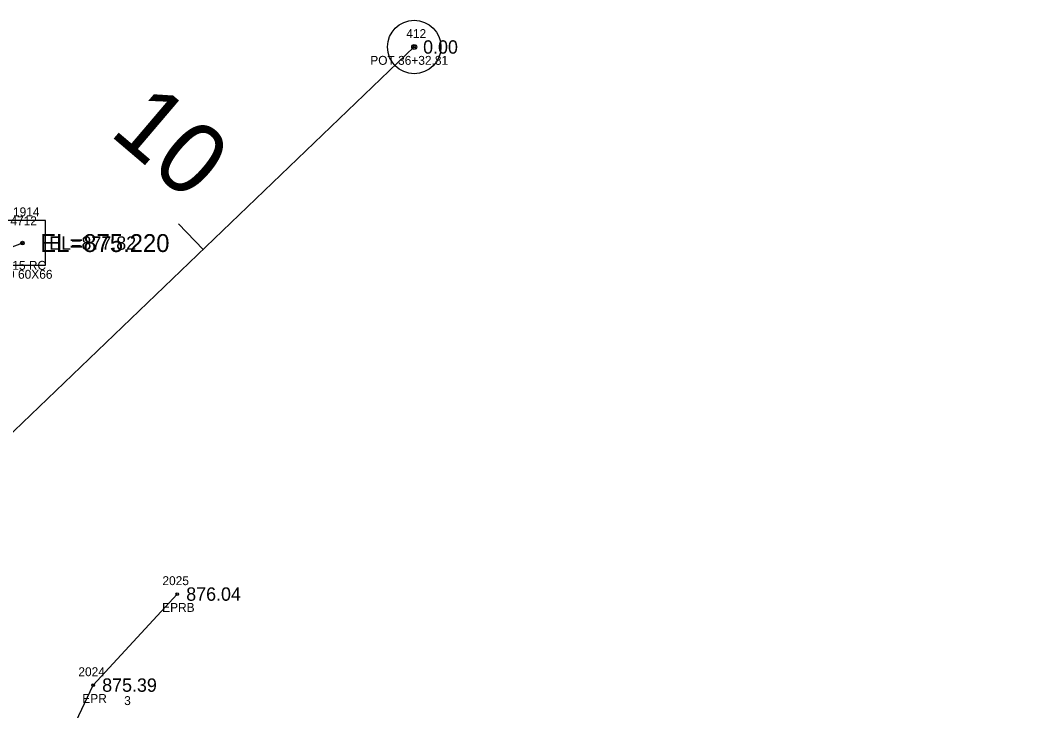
# Model space of a CAD drawing. Extents: x 1622501 to 1626664, y 1117816 to 1121579.
# Drawn here: x 1625494.9 to 1625608.5, y 1120647.7 to 1120725.2 of the extents above; entities that cross this region are included whole.
import ezdxf

# ---------------------------------------------------------------- set-up
doc = ezdxf.new("R2010")
doc.units = 0
for name, color, linetype in [('RD_EX_DR_Inlet', 7, 'Continuous'), ('RD_EX_DR_Inlet_txCode', 7, 'Continuous'), ('RD_EX_DR_Pipe', 7, 'Continuous'), ('RD_EX_DR_Pipe_txCode', 7, 'Continuous'), ('RD_EX_Road', 7, 'Continuous'), ('RD_EX_Road_txCode', 7, 'Continuous'), ('RD_EX_TX_DR_Inlet_ELEV', 7, 'Continuous'), ('RD_EX_TX_Road_ELEV', 7, 'Continuous'), ('RD_HC_Cl', 7, 'Continuous'), ('RD_HC_Data', 7, 'Continuous'), ('RD_HC_Data_Tic', 7, 'Continuous'), ('RD_HC_Survey_ELEV', 7, 'Continuous'), ('RD_HC_TX_Sta50', 7, 'Continuous'), ('RD_HC_txCode', 7, 'Continuous'), ('RD_SMD_Locator', 7, 'Continuous'), ('RD_TX_Pipe_ElevEX', 7, 'Continuous')]:
    doc.layers.add(name, color=color, linetype=linetype)

msp = doc.modelspace()

# ---------------------------------------------------------------- linework, layer by layer
at = {"layer": 'RD_EX_DR_Inlet'}
msp.add_line((1625497.75, 1120697.71), (1625497.75, 1120702.71), dxfattribs=at)
msp.add_lwpolyline([(1625497.75, 1120697.71), (1625497.75, 1120702.71), (1625492.75, 1120702.71), (1625492.75, 1120697.71)], close=True, dxfattribs=at)
at = {"layer": 'RD_EX_DR_Pipe'}
msp.add_lwpolyline([(1625495.16, 1120700.17), (1625478.48, 1120693.94), (1625478.48, 1120693.94), (1625401.27, 1120618.61), (1625386.85, 1120595.89), (1625386.85, 1120595.89), (1625239.34, 1120454.58), (1625067.49, 1120292.51), (1624913.32, 1120147.08), (1624906.32, 1120142.58), (1624803.57, 1120043.73), (1624612.21, 1119870.34), (1624528.3, 1119793.12)], dxfattribs=at)
at = {"layer": 'RD_EX_Road'}
msp.add_lwpolyline([(1625608.52, 1120585.18), (1625590.7, 1120571.25), (1625577.13, 1120562), (1625565.3, 1120557.86), (1625554.18, 1120558.62), (1625542.4, 1120563.73), (1625526.33, 1120575.57), (1625507.83, 1120591.59), (1625508.16, 1120592.13), (1625500.52, 1120605.04), (1625496.64, 1120621.51), (1625497.69, 1120635.63), (1625499.57, 1120643.14), (1625503.11, 1120650.6), (1625512.54, 1120660.81)], dxfattribs=at)
at = {"layer": 'RD_HC_Cl'}
msp.add_line((1625124.67, 1120324.94), (1625539.12, 1120722.16), dxfattribs=at)
at = {"layer": 'RD_HC_Data'}
for radius in [3, 0.282]:
    msp.add_circle((1625539.12, 1120722.16), radius, dxfattribs=at)
at = {"layer": 'RD_HC_Data_Tic'}
msp.add_line((1625515.43, 1120699.45), (1625512.67, 1120702.34), dxfattribs=at)
at = {"layer": 'RD_SMD_Locator'}
for centre, radius in [((1625539.12, 1120722.16), 0.15), ((1625495.16, 1120700.17), 0.2), ((1625495.16, 1120700.17), 0.15), ((1625512.54, 1120660.81), 0.15), ((1625503.11, 1120650.6), 0.15)]:
    msp.add_circle(centre, radius, dxfattribs=at)

# ---------------------------------------------------------------- texts
at = {"layer": 'RD_EX_DR_Inlet_txCode'}
for s, p in [('1914', (1625494.1, 1120703.17)), ('CBN T 9 60X66', (1625489.17, 1120696.17))]:
    msp.add_text(s, height=1, dxfattribs=at).set_placement(p)
at = {"layer": 'RD_EX_DR_Pipe_txCode'}
for s, p in [('4712', (1625493.81, 1120702.17)), ('PA 15 RC', (1625491.87, 1120697.17))]:
    msp.add_text(s, height=1, dxfattribs=at).set_placement(p)
at = {"layer": 'RD_EX_Road_txCode'}
for s, p in [('2025', (1625510.87, 1120661.81)), ('EPRB', (1625510.84, 1120658.81)), ('2024', (1625501.44, 1120651.6)), ('EPR', (1625501.88, 1120648.6))]:
    msp.add_text(s, height=1, dxfattribs=at).set_placement(p)
at = {"layer": 'RD_EX_TX_DR_Inlet_ELEV'}
msp.add_text('EL=877.82', height=1.5, dxfattribs=at).set_placement((1625498.16, 1120699.42))
at = {"layer": 'RD_EX_TX_Road_ELEV'}
for s, p in [('876.04', (1625513.54, 1120660.06)), ('875.39', (1625504.11, 1120649.85))]:
    msp.add_text(s, height=1.5, dxfattribs=at).set_placement(p)
at = {"layer": 'RD_HC_Survey_ELEV'}
msp.add_text('0.00', height=1.5, dxfattribs=at).set_placement((1625540.12, 1120721.41))
at = {"layer": 'RD_HC_TX_Sta50'}
msp.add_text('10', height=8, rotation=319.6121, dxfattribs=at).set_placement((1625504.78, 1120712.42))
at = {"layer": 'RD_HC_txCode'}
for s, p in [('412', (1625538.23, 1120723.16)), ('POT 36+32.81', (1625534.19, 1120720.16)), ('3', (1625506.58, 1120648.36))]:
    msp.add_text(s, height=1, dxfattribs=at).set_placement(p)
at = {"layer": 'RD_TX_Pipe_ElevEX'}
msp.add_text('EL=875.220', height=2, dxfattribs=at).set_placement((1625497.16, 1120699.17))

doc.saveas('drawing.dxf')
